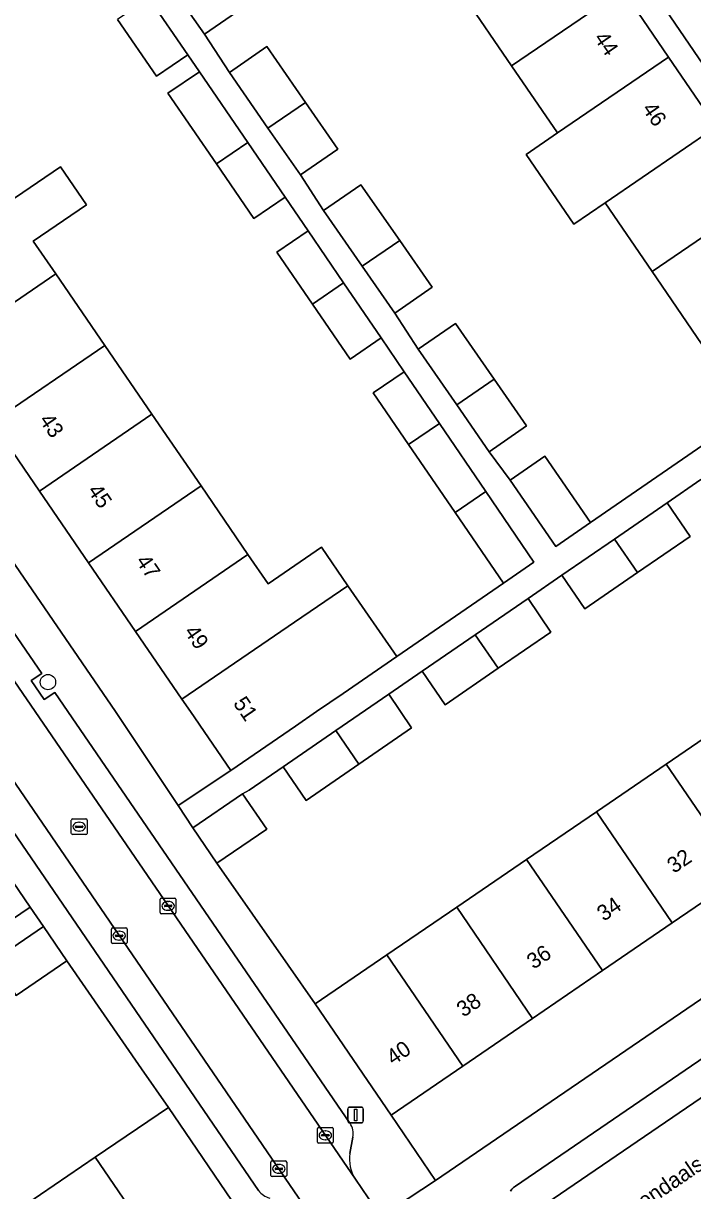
# Model space of a CAD drawing. Extents: x 157445 to 158888, y 383061 to 384688.
# Drawn here: x 158205.2 to 158247.9, y 383719.4 to 383793.9 of the extents above; entities that cross this region are included whole.
import ezdxf

# ---------------------------------------------------------------- set-up
doc = ezdxf.new("R2010")
doc.units = 0
for name, color, linetype in [('IMGEO_Boom', 7, 'Continuous'), ('IMGEO_Erf', 7, 'Continuous'), ('IMGEO_Kolk', 7, 'Continuous'), ('IMGEO_Lichtmast', 7, 'Continuous'), ('IMGEO_Muur', 7, 'Continuous'), ('IMGEO_Openbare_ruimte_label', 7, 'Continuous'), ('IMGEO_Pand', 7, 'Continuous'), ('IMGEO_Pand_nummerreeks', 7, 'Continuous'), ('IMGEO_Parkeervlak_open', 7, 'Continuous'), ('IMGEO_Rijbaan_lokaal_open', 7, 'Continuous'), ('IMGEO_Rioolput', 7, 'Continuous'), ('IMGEO_Voetpad_open', 7, 'Continuous')]:
    doc.layers.add(name, color=color, linetype=linetype)

msp = doc.modelspace()

# ---------------------------------------------------------------- linework, layer by layer
at = {"layer": 'IMGEO_Boom'}
msp.add_circle((158206.748, 383751.883), 0.489, dxfattribs=at)
at = {"layer": 'IMGEO_Erf'}
for points in [[(158243.398, 383796.037), (158246.324, 383791.748), (158249.362, 383787.294), (158252.357, 383782.904), (158255.501, 383778.294), (158258.527, 383773.859), (158259.806, 383774.732), (158228.035, 383821.305)], [(158248.417, 383773.462), (158245.273, 383778.071), (158242.278, 383782.461), (158240.275, 383781.095), (158237.237, 383785.549), (158239.24, 383786.915), (158236.313, 383791.205), (158233.229, 383795.726)], [(158219.108, 383794.857), (158216.726, 383793.206), (158218.314, 383790.769), (158220.696, 383792.421), (158223.165, 383788.861), (158225.227, 383785.887), (158222.845, 383784.236), (158224.325, 383781.958), (158226.707, 383783.61), (158229.176, 383780.049), (158231.238, 383777.076), (158228.856, 383775.425), (158230.358, 383773.114), (158232.74, 383774.766), (158235.209, 383771.205), (158237.271, 383768.232), (158234.889, 383766.581), (158236.213, 383764.775), (158238.43, 383766.307), (158241.353, 383762.076), (158251.443, 383769.026)], [(158204.149, 383782.438), (158207.537, 383784.757), (158209.195, 383782.334), (158205.809, 383780.015), (158207.24, 383777.926), (158210.365, 383773.364), (158213.371, 383768.976), (158216.508, 383764.396), (158219.501, 383760.026), (158220.781, 383758.158), (158224.188, 383760.497), (158225.877, 383758.036), (158228.983, 383753.512), (158235.79, 383758.202), (158232.705, 383762.709), (158229.742, 383767.036), (158227.488, 383770.33), (158229.461, 383771.68), (158227.99, 383773.835), (158226.014, 383772.482), (158223.615, 383775.987), (158221.344, 383779.304), (158223.331, 383780.664), (158221.866, 383782.812), (158219.875, 383781.449), (158217.486, 383784.939), (158214.397, 383789.451), (158216.401, 383790.823), (158215.664, 383791.902), (158213.659, 383790.53), (158211.178, 383794.154)], [(158248.389, 383764.803), (158246.24, 383763.325), (158247.705, 383761.183), (158244.343, 383758.872), (158240.978, 383756.559), (158239.515, 383758.699), (158237.359, 383757.217), (158238.821, 383755.077), (158235.456, 383752.764), (158232.08, 383750.443), (158230.619, 383752.581), (158228.476, 383751.106), (158229.936, 383748.97), (158226.568, 383746.655), (158223.202, 383744.341), (158221.742, 383746.476), (158220.666, 383745.736), (158219.58, 383744.988), (158219.158, 383744.755), (158220.694, 383742.504), (158217.525, 383740.341), (158222.063, 383733.823), (158223.783, 383731.353), (158228.359, 383734.479), (158232.811, 383737.521), (158237.263, 383740.562), (158241.716, 383743.605), (158246.168, 383746.646), (158250.62, 383749.688)], [(158205.394, 383718.611), (158209.762, 383721.581), (158214.422, 383724.75), (158212.709, 383727.225), (158207.95, 383734.103), (158204.711, 383731.89), (158203.212, 383734.083), (158200.45, 383732.101), (158201.878, 383730.036), (158198.986, 383728.037), (158195.457, 383725.669), (158194.017, 383727.784), (158191.935, 383726.214), (158193.293, 383724.217), (158189.897, 383721.938), (158186.387, 383719.582), (158185.024, 383721.588), (158182.857, 383720.133), (158184.286, 383718.03)]]:
    msp.add_lwpolyline(points, dxfattribs=at)
for points in [[(158203.195, 383768.457), (158200.072, 383773.02), (158196.983, 383777.534), (158193.766, 383782.235), (158190.646, 383786.793), (158187.607, 383791.234), (158186.163, 383793.349), (158182.895, 383791.111), (158211.057, 383750), (158215.044, 383744.012), (158218.397, 383746.244), (158215.826, 383750), (158215.286, 383750.789), (158212.326, 383755.115), (158209.334, 383759.486), (158206.199, 383764.067)], [(158185.753, 383763.949), (158188.863, 383759.413), (158191.92, 383754.953), (158195.167, 383750.218), (158195.316, 383750), (158198.201, 383745.792), (158201.232, 383741.371), (158204.427, 383736.711), (158205.617, 383737.521), (158197.119, 383750), (158185.398, 383767.212), (158180.833, 383764.065), (158182.46, 383761.691)], [(158275.244, 383750), (158276.273, 383750.703), (158273.392, 383754.863), (158268.814, 383751.734), (158266.277, 383750), (158264.363, 383748.692), (158259.911, 383745.649), (158255.46, 383742.607), (158251.008, 383739.564), (158246.557, 383736.522), (158242.105, 383733.479), (158237.653, 383730.437), (158233.201, 383727.394), (158228.626, 383724.267), (158231.45, 383720.093)]]:
    msp.add_lwpolyline(points, close=True, dxfattribs=at)
at = {"layer": 'IMGEO_Kolk'}
for p, q in [((158213.909, 383737.184), (158213.909, 383738.036)), ((158213.984, 383738.11), (158214.836, 383738.11)), ((158214.168, 383737.604), (158214.168, 383737.616)), ((158214.606, 383737.567), (158214.208, 383737.567)), ((158214.211, 383737.653), (158214.609, 383737.653)), ((158214.397, 383737.89), (158214.422, 383737.89)), ((158214.652, 383737.616), (158214.652, 383737.604)), ((158214.91, 383738.036), (158214.91, 383737.184)), ((158214.836, 383737.11), (158213.984, 383737.11)), ((158214.42, 383737.33), (158214.395, 383737.33)), ((158210.788, 383735.283), (158210.788, 383736.135)), ((158210.863, 383736.209), (158211.715, 383736.209)), ((158211.276, 383735.989), (158211.301, 383735.989)), ((158211.789, 383736.135), (158211.789, 383735.283)), ((158211.047, 383735.703), (158211.047, 383735.715)), ((158211.485, 383735.666), (158211.087, 383735.666)), ((158211.09, 383735.752), (158211.488, 383735.752)), ((158211.299, 383735.429), (158211.274, 383735.429)), ((158211.531, 383735.715), (158211.531, 383735.703)), ((158211.715, 383735.209), (158210.863, 383735.209)), ((158223.932, 383722.549), (158223.932, 383723.401)), ((158224.007, 383723.475), (158224.859, 383723.475)), ((158224.933, 383723.401), (158224.933, 383722.549)), ((158224.191, 383722.969), (158224.191, 383722.981)), ((158224.629, 383722.932), (158224.231, 383722.932)), ((158224.234, 383723.018), (158224.632, 383723.018)), ((158224.443, 383722.695), (158224.418, 383722.695)), ((158224.42, 383723.255), (158224.445, 383723.255)), ((158224.675, 383722.981), (158224.675, 383722.969)), ((158224.859, 383722.475), (158224.007, 383722.475)), ((158220.967, 383720.413), (158220.967, 383721.265)), ((158221.042, 383721.339), (158221.894, 383721.339)), ((158221.455, 383721.119), (158221.48, 383721.119)), ((158221.968, 383721.265), (158221.968, 383720.413)), ((158221.894, 383720.339), (158221.042, 383720.339)), ((158221.226, 383720.833), (158221.226, 383720.845)), ((158221.664, 383720.796), (158221.266, 383720.796)), ((158221.269, 383720.882), (158221.667, 383720.882)), ((158221.478, 383720.559), (158221.453, 383720.559)), ((158221.71, 383720.845), (158221.71, 383720.833))]:
    msp.add_line(p, q, dxfattribs=at)
for points in [[(158213.909, 383737.184), (158213.909, 383738.036)], [(158213.984, 383738.11), (158214.836, 383738.11)], [(158214.91, 383738.036), (158214.91, 383737.184)], [(158214.836, 383737.11), (158213.984, 383737.11)], [(158210.788, 383735.283), (158210.788, 383736.135)], [(158210.863, 383736.209), (158211.715, 383736.209)], [(158211.789, 383736.135), (158211.789, 383735.283)], [(158211.715, 383735.209), (158210.863, 383735.209)], [(158223.932, 383722.549), (158223.932, 383723.401)], [(158224.007, 383723.475), (158224.859, 383723.475)], [(158224.933, 383723.401), (158224.933, 383722.549)], [(158224.859, 383722.475), (158224.007, 383722.475)], [(158220.967, 383720.413), (158220.967, 383721.265)], [(158221.042, 383721.339), (158221.894, 383721.339)], [(158221.968, 383721.265), (158221.968, 383720.413)], [(158221.894, 383720.339), (158221.042, 383720.339)]]:
    msp.add_lwpolyline(points, dxfattribs=at)
for centre, radius, start, end in [((158213.986, 383738.034), 0.0765, 91.55205, 178.44795), ((158213.986, 383738.034), 0.0765, 91.55205, 178.44795), ((158214.208, 383737.613), 0.0403, 85.87752, 175.75265), ((158214.205, 383737.603), 0.0366, 178.93798, 274.71019), ((158214.609, 383737.61), 0.043, 264.86636, 352.45326), ((158214.613, 383737.615), 0.0386, 1.73085, 96.63898), ((158214.834, 383738.034), 0.0765, 1.55205, 88.44795), ((158214.834, 383738.034), 0.0765, 1.55205, 88.44795), ((158213.986, 383737.186), 0.0765, 181.55205, 268.44795), ((158213.986, 383737.186), 0.0765, 181.55205, 268.44795), ((158214.834, 383737.186), 0.0765, 271.55205, 358.44795), ((158214.834, 383737.186), 0.0765, 271.55205, 358.44795), ((158210.865, 383736.133), 0.0765, 91.55205, 178.44795), ((158210.865, 383736.133), 0.0765, 91.55205, 178.44795), ((158211.713, 383736.133), 0.0765, 1.55205, 88.44795), ((158211.713, 383736.133), 0.0765, 1.55205, 88.44795), ((158210.865, 383735.285), 0.0765, 181.55205, 268.44795), ((158210.865, 383735.285), 0.0765, 181.55205, 268.44795), ((158211.087, 383735.712), 0.0403, 85.87752, 175.75265), ((158211.084, 383735.702), 0.0366, 178.93798, 274.71019), ((158211.488, 383735.709), 0.043, 264.86636, 352.45326), ((158211.492, 383735.714), 0.0386, 1.73085, 96.63898), ((158211.713, 383735.285), 0.0765, 271.55205, 358.44795), ((158211.713, 383735.285), 0.0765, 271.55205, 358.44795), ((158224.009, 383723.399), 0.0765, 91.55205, 178.44795), ((158224.009, 383723.399), 0.0765, 91.55205, 178.44795), ((158224.857, 383723.399), 0.0765, 1.55205, 88.44795), ((158224.857, 383723.399), 0.0765, 1.55205, 88.44795), ((158224.231, 383722.978), 0.0403, 85.87752, 175.75265), ((158224.228, 383722.968), 0.0366, 178.93798, 274.71019), ((158224.632, 383722.975), 0.043, 264.86636, 352.45326), ((158224.636, 383722.98), 0.0386, 1.73085, 96.63898), ((158224.009, 383722.551), 0.0765, 181.55205, 268.44795), ((158224.009, 383722.551), 0.0765, 181.55205, 268.44795), ((158224.857, 383722.551), 0.0765, 271.55205, 358.44795), ((158224.857, 383722.551), 0.0765, 271.55205, 358.44795), ((158221.044, 383721.263), 0.0765, 91.55205, 178.44795), ((158221.044, 383721.263), 0.0765, 91.55205, 178.44795), ((158221.892, 383721.263), 0.0765, 1.55205, 88.44795), ((158221.892, 383721.263), 0.0765, 1.55205, 88.44795), ((158221.044, 383720.415), 0.0765, 181.55205, 268.44795), ((158221.044, 383720.415), 0.0765, 181.55205, 268.44795), ((158221.266, 383720.842), 0.0403, 85.87752, 175.75265), ((158221.263, 383720.832), 0.0366, 178.93798, 274.71019), ((158221.667, 383720.839), 0.043, 264.86636, 352.45326), ((158221.671, 383720.844), 0.0386, 1.73085, 96.63898), ((158221.892, 383720.415), 0.0765, 271.55205, 358.44795), ((158221.892, 383720.415), 0.0765, 271.55205, 358.44795)]:
    msp.add_arc(centre, radius, start, end, dxfattribs=at)
for centre, major_axis, ratio, start_param, end_param in [((158214.396, 383737.61), (-0.387, 0.002), 0.722429, 4.712389, 7.853982), ((158214.421, 383737.61), (-0.39, 0.002), 0.717154, 1.570796, 4.712389), ((158211.275, 383735.709), (-0.387, 0.002), 0.722429, 4.712389, 7.853982), ((158211.3, 383735.709), (-0.39, 0.002), 0.717154, 1.570796, 4.712389), ((158224.419, 383722.975), (-0.387, 0.002), 0.722429, 4.712389, 7.853982), ((158224.444, 383722.975), (-0.39, 0.002), 0.717154, 1.570796, 4.712389), ((158221.454, 383720.839), (-0.387, 0.002), 0.722429, 4.712389, 7.853982), ((158221.479, 383720.839), (-0.39, 0.002), 0.717154, 1.570796, 4.712389)]:
    msp.add_ellipse(centre, major_axis=major_axis, ratio=ratio, start_param=start_param, end_param=end_param, dxfattribs=at)
at = {"layer": 'IMGEO_Lichtmast'}
for p, q in [((158225.864, 383723.869), (158225.864, 383724.669)), ((158225.864, 383724.669), (158225.864, 383723.869)), ((158225.964, 383724.769), (158226.754, 383724.769)), ((158226.754, 383724.769), (158225.964, 383724.769)), ((158226.854, 383724.669), (158226.854, 383723.869)), ((158226.854, 383723.869), (158226.854, 383724.669)), ((158226.754, 383723.769), (158225.964, 383723.769)), ((158225.964, 383723.769), (158226.754, 383723.769))]:
    msp.add_line(p, q, dxfattribs=at)
msp.add_lwpolyline([(158226.284, 383724.644), (158226.434, 383724.644), (158226.434, 383723.894), (158226.284, 383723.894), (158226.284, 383724.644)], dxfattribs=at)
for centre, start, end in [((158225.964, 383724.669), 90, 180), ((158225.964, 383724.669), 90, 180), ((158226.754, 383724.669), 0, 90), ((158226.754, 383724.669), 360, 90), ((158225.964, 383723.869), 180, 270), ((158225.964, 383723.869), 180, 270), ((158226.754, 383723.869), 270, 0), ((158226.754, 383723.869), 270, 0)]:
    msp.add_arc(centre, 0.1, start, end, dxfattribs=at)
at = {"layer": 'IMGEO_Muur'}
for points in [[(158222.063, 383733.823), (158223.783, 383731.353)], [(158212.709, 383727.225), (158214.422, 383724.75)]]:
    msp.add_lwpolyline(points, dxfattribs=at)
at = {"layer": 'IMGEO_Pand'}
for points in [[(158240.313, 383800.558), (158233.229, 383795.726), (158236.313, 383791.205), (158243.398, 383796.037)], [(158214.651, 383796.198), (158216.726, 383793.206), (158219.108, 383794.857), (158217.046, 383797.831)], [(158243.398, 383796.037), (158236.313, 383791.205), (158239.24, 383786.915), (158246.324, 383791.748)], [(158213.189, 383795.53), (158211.178, 383794.154), (158213.659, 383790.53), (158215.664, 383791.902)], [(158223.165, 383788.861), (158220.696, 383792.421), (158218.314, 383790.769), (158220.77, 383787.228)], [(158249.362, 383787.294), (158246.324, 383791.748), (158239.24, 383786.915), (158237.237, 383785.549), (158240.275, 383781.095), (158242.278, 383782.461)], [(158216.401, 383790.823), (158214.397, 383789.451), (158217.486, 383784.939), (158219.483, 383786.305)], [(158223.165, 383788.861), (158220.77, 383787.228), (158222.845, 383784.236), (158225.227, 383785.887)], [(158245.273, 383778.071), (158252.357, 383782.904), (158249.362, 383787.294), (158242.278, 383782.461)], [(158219.483, 383786.305), (158217.486, 383784.939), (158219.875, 383781.449), (158221.866, 383782.812)], [(158196.983, 383777.534), (158200.072, 383773.02), (158207.24, 383777.926), (158205.809, 383780.015), (158209.195, 383782.334), (158207.537, 383784.757), (158204.149, 383782.438)], [(158229.176, 383780.049), (158226.707, 383783.61), (158224.325, 383781.958), (158226.782, 383778.415)], [(158245.273, 383778.071), (158248.417, 383773.462), (158255.501, 383778.294), (158252.357, 383782.904)], [(158223.331, 383780.664), (158221.344, 383779.304), (158223.615, 383775.987), (158225.596, 383777.344)], [(158229.176, 383780.049), (158226.782, 383778.415), (158228.856, 383775.425), (158231.238, 383777.076)], [(158207.24, 383777.926), (158200.072, 383773.02), (158203.195, 383768.457), (158210.365, 383773.364)], [(158225.596, 383777.344), (158223.615, 383775.987), (158226.014, 383772.482), (158227.99, 383773.835)], [(158235.209, 383771.205), (158232.74, 383774.766), (158230.358, 383773.114), (158232.815, 383769.571)], [(158206.199, 383764.067), (158213.371, 383768.976), (158210.365, 383773.364), (158203.195, 383768.457)], [(158229.461, 383771.68), (158227.488, 383770.33), (158229.742, 383767.036), (158231.71, 383768.382)], [(158235.209, 383771.205), (158232.815, 383769.571), (158234.889, 383766.581), (158237.271, 383768.232)], [(158206.199, 383764.067), (158209.334, 383759.486), (158216.508, 383764.396), (158213.371, 383768.976)], [(158231.71, 383768.382), (158229.742, 383767.036), (158232.705, 383762.709), (158234.666, 383764.051)], [(158238.43, 383766.307), (158236.213, 383764.775), (158239.135, 383760.544), (158241.353, 383762.076)], [(158216.508, 383764.396), (158209.334, 383759.486), (158212.326, 383755.115), (158219.501, 383760.026)], [(158234.666, 383764.051), (158232.705, 383762.709), (158235.79, 383758.202), (158237.74, 383759.543)], [(158246.24, 383763.325), (158242.879, 383761.013), (158244.343, 383758.872), (158247.705, 383761.183)], [(158244.343, 383758.872), (158242.879, 383761.013), (158239.515, 383758.699), (158240.978, 383756.559)], [(158219.501, 383760.026), (158212.326, 383755.115), (158215.286, 383750.789), (158222.464, 383755.701), (158225.877, 383758.036), (158224.188, 383760.497), (158220.781, 383758.158)], [(158215.286, 383750.789), (158215.826, 383750), (158218.397, 383746.244), (158222.525, 383749.067), (158223.877, 383750), (158225.569, 383751.168), (158228.983, 383753.512), (158225.877, 383758.036), (158222.464, 383755.701)], [(158237.359, 383757.217), (158233.994, 383754.903), (158235.456, 383752.764), (158238.821, 383755.077)], [(158235.456, 383752.764), (158233.994, 383754.903), (158230.619, 383752.581), (158232.08, 383750.443)], [(158228.476, 383751.106), (158225.108, 383748.791), (158226.568, 383746.655), (158229.936, 383748.97)], [(158250.62, 383749.688), (158246.168, 383746.646), (158251.008, 383739.564), (158255.46, 383742.607)], [(158226.568, 383746.655), (158225.108, 383748.791), (158221.742, 383746.476), (158223.202, 383744.341)], [(158241.716, 383743.605), (158246.557, 383736.522), (158251.008, 383739.564), (158246.168, 383746.646)], [(158215.989, 383742.592), (158217.525, 383740.341), (158220.694, 383742.504), (158219.158, 383744.755)], [(158241.716, 383743.605), (158237.263, 383740.562), (158242.105, 383733.479), (158246.557, 383736.522)], [(158237.653, 383730.437), (158242.105, 383733.479), (158237.263, 383740.562), (158232.811, 383737.521)], [(158237.653, 383730.437), (158232.811, 383737.521), (158228.359, 383734.479), (158233.201, 383727.394)], [(158207.95, 383734.103), (158206.451, 383736.296), (158203.212, 383734.083), (158204.711, 383731.89)], [(158233.201, 383727.394), (158228.359, 383734.479), (158223.783, 383731.353), (158228.626, 383724.267)], [(158214.51, 383714.598), (158219.171, 383717.767), (158214.422, 383724.75), (158209.762, 383721.581)], [(158214.51, 383714.598), (158209.762, 383721.581), (158205.394, 383718.611), (158210.142, 383711.627)]]:
    msp.add_lwpolyline(points, close=True, dxfattribs=at)
at = {"layer": 'IMGEO_Parkeervlak_open'}
for points in [[(158200.878, 383757.366), (158205.923, 383750), (158226.348, 383720.178)], [(158223.574, 383717.762), (158201.507, 383750), (158197.821, 383755.384)], [(158226.006, 383723.745), (158208.021, 383750), (158207.181, 383751.226), (158206.513, 383750.768), (158205.684, 383751.978), (158206.352, 383752.436), (158204.036, 383755.818)], [(158197.849, 383752.09), (158199.279, 383750), (158220.175, 383719.459)], [(158234.944, 383716.183), (158262.66, 383735.101)], [(158255.304, 383732.556), (158236.556, 383719.728), (158236.492, 383719.688), (158236.431, 383719.642), (158236.375, 383719.59), (158236.324, 383719.534), (158236.278, 383719.474), (158236.237, 383719.41)], [(158226.005, 383721.81), (158226.196, 383722.85)]]:
    msp.add_lwpolyline(points, dxfattribs=at)
for centre, radius, start, end in [((158225.007, 383723.065), 1.209, 349.74421, 34.22662), ((158228.284, 383721.437), 2.309, 170.69912, 213.03927), ((158221.167, 383720.139), 1.203, 214.42178, 256.38987)]:
    msp.add_arc(centre, radius, start, end, dxfattribs=at)
at = {"layer": 'IMGEO_Rijbaan_lokaal_open'}
msp.add_lwpolyline([(158330.351, 383781.361), (158307.283, 383765.552), (158290.185, 383753.958), (158290.116, 383753.905), (158281.286, 383747.838), (158281.012, 383747.631), (158280.721, 383747.449), (158274.673, 383743.3), (158267.916, 383738.718), (158262.66, 383735.101), (158234.944, 383716.183)], dxfattribs=at)
msp.add_lwpolyline([(158205.923, 383750), (158200.878, 383757.366), (158200.771, 383757.522), (158197.821, 383755.384), (158201.507, 383750), (158223.574, 383717.762), (158225.003, 383715.674), (158227.982, 383717.792), (158226.348, 383720.178)], close=True, dxfattribs=at)
at = {"layer": 'IMGEO_Rioolput'}
for p, q in [((158208.236, 383742.236), (158208.236, 383743.088)), ((158208.311, 383743.162), (158209.163, 383743.162)), ((158208.538, 383742.705), (158208.936, 383742.705)), ((158208.724, 383742.942), (158208.749, 383742.942)), ((158209.237, 383743.088), (158209.237, 383742.236)), ((158209.163, 383742.162), (158208.311, 383742.162)), ((158208.495, 383742.656), (158208.495, 383742.668)), ((158208.933, 383742.619), (158208.535, 383742.619)), ((158208.747, 383742.382), (158208.722, 383742.382)), ((158208.979, 383742.668), (158208.979, 383742.656))]:
    msp.add_line(p, q, dxfattribs=at)
for points in [[(158208.236, 383742.236), (158208.236, 383743.088)], [(158208.311, 383743.162), (158209.163, 383743.162)], [(158209.237, 383743.088), (158209.237, 383742.236)], [(158209.163, 383742.162), (158208.311, 383742.162)]]:
    msp.add_lwpolyline(points, dxfattribs=at)
for centre, radius, start, end in [((158208.313, 383743.086), 0.0765, 91.55205, 178.44795), ((158208.313, 383743.086), 0.0765, 91.55205, 178.44795), ((158208.535, 383742.665), 0.0403, 85.87752, 175.75265), ((158208.94, 383742.667), 0.0386, 1.73085, 96.63898), ((158209.161, 383743.086), 0.0765, 1.55205, 88.44795), ((158209.161, 383743.086), 0.0765, 1.55205, 88.44795), ((158208.313, 383742.238), 0.0765, 181.55205, 268.44795), ((158208.313, 383742.238), 0.0765, 181.55205, 268.44795), ((158208.532, 383742.655), 0.0366, 178.93798, 274.71019), ((158208.936, 383742.662), 0.043, 264.86636, 352.45326), ((158209.161, 383742.238), 0.0765, 271.55205, 358.44795), ((158209.161, 383742.238), 0.0765, 271.55205, 358.44795)]:
    msp.add_arc(centre, radius, start, end, dxfattribs=at)
for centre, major_axis, ratio, start_param, end_param in [((158208.723, 383742.662), (-0.387, 0.002), 0.722429, 4.712389, 7.853982), ((158208.748, 383742.662), (-0.39, 0.002), 0.717154, 1.570796, 4.712389)]:
    msp.add_ellipse(centre, major_axis=major_axis, ratio=ratio, start_param=start_param, end_param=end_param, dxfattribs=at)
at = {"layer": 'IMGEO_Voetpad_open'}
for points in [[(158194.101, 383870.467), (158194.761, 383869.498), (158196.185, 383867.993), (158226.875, 383823.004), (158228.035, 383821.305), (158259.806, 383774.732), (158260.785, 383773.297), (158262.353, 383771.002), (158266.902, 383764.36), (158268.557, 383761.942), (158273.392, 383754.863), (158276.273, 383750.703), (158281.209, 383754.075), (158280.976, 383754.417), (158277.966, 383758.835), (158276.8, 383760.196), (158276.019, 383760.753), (158273.675, 383762.423), (158273.097, 383762.835), (158272.742, 383762.581), (158271.393, 383761.66), (158265.115, 383770.703), (158266.189, 383771.436)], [(158226.348, 383720.178), (158227.982, 383717.792), (158231.45, 383720.093), (158228.626, 383724.267), (158223.783, 383731.353), (158222.063, 383733.823), (158217.525, 383740.341), (158215.989, 383742.592), (158215.044, 383744.012), (158211.057, 383750), (158182.895, 383791.111), (158182.143, 383792.209), (158152.194, 383835.929)], [(158251.443, 383769.026), (158241.353, 383762.076), (158239.135, 383760.544), (158236.213, 383764.775), (158234.889, 383766.581), (158232.815, 383769.571), (158230.358, 383773.114), (158228.856, 383775.425), (158226.782, 383778.415), (158224.325, 383781.958), (158222.845, 383784.236), (158220.77, 383787.228), (158218.314, 383790.769), (158216.726, 383793.206), (158214.651, 383796.198)], [(158213.189, 383795.53), (158215.664, 383791.902), (158216.401, 383790.823), (158219.483, 383786.305), (158221.866, 383782.812), (158223.331, 383780.664), (158225.596, 383777.344), (158227.99, 383773.835), (158229.461, 383771.68), (158231.71, 383768.382), (158234.666, 383764.051), (158237.74, 383759.543), (158235.79, 383758.202), (158228.983, 383753.512), (158225.569, 383751.168), (158223.877, 383750), (158222.525, 383749.067), (158218.397, 383746.244), (158215.044, 383744.012), (158215.989, 383742.592), (158219.158, 383744.755), (158219.58, 383744.988), (158220.666, 383745.736), (158221.742, 383746.476), (158225.108, 383748.791), (158228.476, 383751.106), (158230.619, 383752.581), (158233.994, 383754.903), (158237.359, 383757.217), (158239.515, 383758.699), (158242.879, 383761.013), (158246.24, 383763.325), (158248.389, 383764.803)], [(158204.036, 383755.818), (158206.352, 383752.436), (158205.684, 383751.978), (158206.513, 383750.768), (158207.181, 383751.226), (158208.021, 383750), (158226.006, 383723.745)], [(158220.175, 383719.459), (158199.279, 383750), (158197.849, 383752.09)], [(158197.119, 383750), (158205.617, 383737.521), (158206.451, 383736.296), (158207.95, 383734.103), (158212.709, 383727.225), (158214.422, 383724.75), (158219.171, 383717.767)], [(158275.244, 383750), (158231.45, 383720.093), (158227.982, 383717.792)], [(158203.212, 383734.083), (158206.451, 383736.296), (158205.617, 383737.521), (158204.427, 383736.711)], [(158236.237, 383719.41), (158236.278, 383719.474), (158236.324, 383719.534), (158236.375, 383719.59), (158236.431, 383719.642), (158236.492, 383719.688), (158236.556, 383719.728), (158255.304, 383732.556)], [(158226.196, 383722.85), (158226.005, 383721.81)]]:
    msp.add_lwpolyline(points, dxfattribs=at)
for centre, radius, start, end in [((158225.007, 383723.065), 1.209, 349.74421, 34.22662), ((158228.284, 383721.437), 2.309, 170.69912, 213.03927), ((158221.167, 383720.139), 1.203, 214.42178, 256.38987)]:
    msp.add_arc(centre, radius, start, end, dxfattribs=at)

# ---------------------------------------------------------------- texts
at = {"layer": 'IMGEO_Openbare_ruimte_label'}
msp.add_text('Lievendaalseweg', height=1, rotation=34.3256, dxfattribs=at).set_placement((158242.764, 383716.869))
at = {"layer": 'IMGEO_Pand_nummerreeks'}
for s, rotation, p in [('44', 304.30073, (158241.526, 383792.959)), ('46', 304.30073, (158244.598, 383788.456)), ('43', 304.38674, (158206.155, 383768.594)), ('45', 304.38674, (158209.234, 383764.095)), ('47', 304.38674, (158212.313, 383759.596)), ('49', 304.38674, (158215.392, 383755.097)), ('51', 304.3826, (158218.52, 383750.529)), ('32', 34.35124, (158246.664, 383739.648)), ('34', 34.35124, (158242.19, 383736.59)), ('36', 34.35124, (158237.713, 383733.53)), ('38', 34.35124, (158233.24, 383730.473)), ('40', 34.35124, (158228.763, 383727.413))]:
    msp.add_text(s, height=1, rotation=rotation, dxfattribs=at).set_placement(p)

doc.saveas('drawing.dxf')
